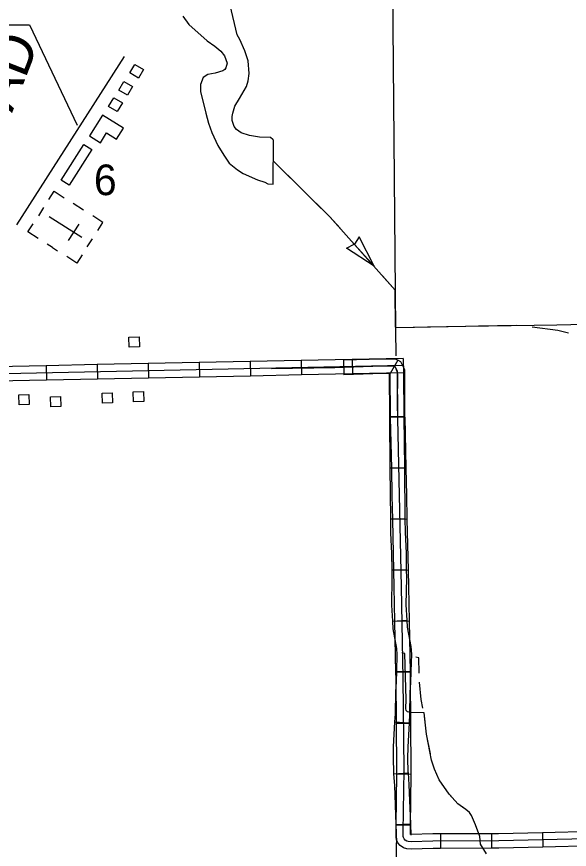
# Model space of a CAD drawing. Extents: x 1084508 to 1142749, y 1057638 to 1093403.
# Drawn here: x 1104795 to 1106590, y 1082416 to 1085121 of the extents above; entities that cross this region are included whole.
import ezdxf

# ---------------------------------------------------------------- set-up
doc = ezdxf.new("R2010")
doc.units = 0
for name, color, linetype in [('Level 2', 7, 'Continuous'), ('Level 32', 7, 'Continuous'), ('Level 35', 7, 'Continuous'), ('Level 40', 7, 'Continuous'), ('Level 43', 7, 'Continuous'), ('Level 56', 7, 'Continuous'), ('Level 57', 7, 'Continuous'), ('Level 58', 7, 'Continuous')]:
    doc.layers.add(name, color=color, linetype=linetype)

msp = doc.modelspace()

# ---------------------------------------------------------------- linework, layer by layer
at = {"layer": 'Level 2'}
msp.add_lwpolyline([(1106015.4, 1085214.1), (1106025.2, 1084104.7), (1106026.7, 1084019.8)], dxfattribs=at)
at = {"layer": 'Level 32'}
for p, q in [((1105056.5, 1083990.6), (1105057.4, 1083943.5)), ((1105222.2, 1083994), (1105223.1, 1083946.9)), ((1105387.9, 1083997.4), (1105388.8, 1083950.3)), ((1105553.5, 1084000.8), (1105554.5, 1083953.7)), ((1105719.2, 1084004.2), (1105720.2, 1083957.1)), ((1105856, 1084004.9), (1105857.5, 1083957.9)), ((1105884.9, 1084007.6), (1105885.9, 1083960.5)), ((1106032.5, 1084004.7), (1106008.2, 1083961.9)), ((1106050.6, 1084011), (1106051.6, 1083963.9)), ((1104890.8, 1083987.2), (1104891.7, 1083940.1)), ((1106005.6, 1083821), (1106052.7, 1083821.5)), ((1106056, 1083821.4), (1106008.9, 1083821.2)), ((1106007.2, 1083655.3), (1106054.3, 1083655.7)), ((1106059.9, 1083654.1), (1106012.8, 1083653)), ((1106008.8, 1083489.6), (1106055.9, 1083490)), ((1106063.4, 1083488.4), (1106016.4, 1083487.3)), ((1106013, 1083323.9), (1106060.1, 1083324.4)), ((1106067, 1083322.7), (1106019.9, 1083321.7)), ((1106015, 1083157.1), (1106062, 1083160)), ((1106070.4, 1083156.9), (1106023.4, 1083156)), ((1106073.8, 1082991.2), (1106026.7, 1082990.3)), ((1106028.2, 1082994.6), (1106075.3, 1082993.4)), ((1106022.3, 1082829.6), (1106069.3, 1082827.2)), ((1106075.2, 1082825.2), (1106028.2, 1082824.9)), ((1106018.9, 1082660.9), (1106065.8, 1082664.7)), ((1106076.1, 1082659), (1106029.1, 1082659.6)), ((1106026.5, 1082496.5), (1106073.6, 1082498.2)), ((1106074.1, 1082493.3), (1106027, 1082493.9)), ((1106171.4, 1082466.2), (1106171.5, 1082419.1)), ((1106337.1, 1082466.5), (1106337.2, 1082419.4)), ((1106502.3, 1082470), (1106503.4, 1082423))]:
    msp.add_line(p, q, dxfattribs=at)
for points in [[(1106051.1, 1083987.4), (1104651, 1083958.7)], [(1105056.5, 1083990.6), (1104890.8, 1083987.2)], [(1105222.2, 1083994), (1105056.5, 1083990.6)], [(1105387.9, 1083997.4), (1105222.2, 1083994)], [(1105553.5, 1084000.8), (1105387.9, 1083997.4)], [(1105719.2, 1084004.2), (1105553.5, 1084000.8)], [(1105884.9, 1084007.6), (1105719.2, 1084004.2)], [(1106032.5, 1084004.7), (1106024, 1084009), (1105981.8, 1084009), (1105856, 1084004.9)], [(1106050.6, 1084011), (1105884.9, 1084007.6)], [(1106056, 1083821.4), (1106055.2, 1083973.4), (1106042.9, 1083999.5), (1106032.5, 1084004.7)], [(1104890.8, 1083987.2), (1104725.1, 1083983.8)], [(1106032.5, 1083821.3), (1106031.7, 1083968.1), (1106025.1, 1083982.1), (1106018.5, 1083985.4), (1105982.2, 1083985.4), (1105828, 1083980.5), (1105621.9, 1083977.2)], [(1105885.9, 1083960.5), (1105720.2, 1083957.1)], [(1106008.2, 1083961.9), (1105982.6, 1083961.9), (1105857.5, 1083957.9)], [(1106051.6, 1083963.9), (1105885.9, 1083960.5)], [(1106004.3, 1083962.9), (1106005.6, 1083821)], [(1106008.9, 1083821.2), (1106008.2, 1083961.9)], [(1106692.8, 1082451.1), (1106360.3, 1082443), (1106146.7, 1082442.6), (1106076.4, 1082440.4), (1106065.8, 1082440.9), (1106061.9, 1082442.2), (1106056.5, 1082445.8), (1106053.2, 1082450), (1106051.1, 1082454.4), (1106050.5, 1082457.6), (1106050.3, 1082472.2), (1106052.8, 1082673.9), (1106050.6, 1082971.3), (1106044.6, 1083269.1), (1106038.2, 1083566.5), (1106031.8, 1083864.4), (1106032.6, 1083959.2), (1106030.8, 1083967.9), (1106027.6, 1083975)], [(1106051.5, 1083964), (1106052.7, 1083821.5)], [(1104891.7, 1083940.1), (1104726, 1083936.7)], [(1105057.4, 1083943.5), (1104891.7, 1083940.1)], [(1105223.1, 1083946.9), (1105057.4, 1083943.5)], [(1105388.8, 1083950.3), (1105223.1, 1083946.9)], [(1105554.5, 1083953.7), (1105388.8, 1083950.3)], [(1105720.2, 1083957.1), (1105554.5, 1083953.7)], [(1106005.6, 1083821), (1106007.2, 1083655.3)], [(1106012.8, 1083653), (1106009.2, 1083818.7)], [(1106052.7, 1083821.5), (1106054.3, 1083655.7)], [(1106059.9, 1083654.1), (1106056.3, 1083819.7)], [(1106007.2, 1083655.3), (1106008.8, 1083489.6)], [(1106016.4, 1083487.3), (1106014.7, 1083566), (1106012.8, 1083653)], [(1106054.3, 1083655.7), (1106055.9, 1083490)], [(1106063.4, 1083488.4), (1106061.7, 1083567), (1106059.9, 1083654.1)], [(1106008.8, 1083489.6), (1106009.3, 1083444.6), (1106012.5, 1083377), (1106013, 1083323.9)], [(1106019.9, 1083321.7), (1106016.4, 1083487.3)], [(1106055.9, 1083490), (1106056.4, 1083446), (1106059.6, 1083378.4), (1106060.1, 1083324.4)], [(1106067, 1083322.7), (1106063.4, 1083488.4)], [(1106013, 1083323.9), (1106013.3, 1083297.8), (1106011.8, 1083208.9), (1106015, 1083157.1)], [(1106023.4, 1083156), (1106021.1, 1083268.6), (1106019.9, 1083321.7)], [(1106060.1, 1083324.4), (1106060.4, 1083297.6), (1106058.9, 1083210), (1106062, 1083160)], [(1106070.4, 1083156.9), (1106068.2, 1083269.6), (1106067, 1083322.7)], [(1106015, 1083157.1), (1106016.6, 1083132.4), (1106028.2, 1083068.7), (1106029.6, 1083049.1), (1106028.2, 1082994.6)], [(1106026.7, 1082990.3), (1106023.4, 1083156)], [(1106062, 1083160), (1106063.4, 1083138.1), (1106075, 1083074.6), (1106076.8, 1083050.2), (1106075.3, 1082993.4)], [(1106073.8, 1082991.2), (1106070.4, 1083156.9)], [(1106028.2, 1082994.6), (1106027.3, 1082960.4), (1106024.8, 1082927.4), (1106023.7, 1082856.6), (1106022.3, 1082829.6)], [(1106028.2, 1082824.9), (1106027.1, 1082971), (1106026.7, 1082990.3)], [(1106075.3, 1082993.4), (1106074.3, 1082958), (1106071.8, 1082925.3), (1106070.8, 1082855), (1106069.3, 1082827.2)], [(1106075.2, 1082825.2), (1106074.2, 1082971.6), (1106073.8, 1082991.2)], [(1106022.3, 1082829.6), (1106018, 1082749.4), (1106017.2, 1082711.9), (1106018.5, 1082665.4), (1106018.9, 1082660.9)], [(1106029.1, 1082659.6), (1106029.2, 1082673.9), (1106028.2, 1082824.9)], [(1106069.3, 1082827.2), (1106065.1, 1082747.7), (1106064.3, 1082712.1), (1106065.6, 1082668), (1106065.8, 1082664.7)], [(1106076.1, 1082659), (1106076.3, 1082673.8), (1106075.2, 1082825.2)], [(1106065.8, 1082664.7), (1106069, 1082625.6), (1106073.6, 1082498.2)], [(1106018.9, 1082660.9), (1106022, 1082622.9), (1106026.5, 1082496.5)], [(1106027, 1082493.9), (1106029.1, 1082659.6)], [(1106074.1, 1082493.3), (1106076.1, 1082659)], [(1106026.5, 1082496.5), (1106028.6, 1082438.5)], [(1106171.5, 1082419.1), (1106147.1, 1082419), (1106076.2, 1082416.9), (1106061.5, 1082417.5), (1106051.5, 1082420.9), (1106040.4, 1082428.2), (1106033, 1082437.5), (1106028.5, 1082447.2), (1106027, 1082455.3), (1106026.8, 1082472.2), (1106027, 1082493.9)], [(1106073.6, 1082498.2), (1106074.9, 1082461.9)], [(1106171.4, 1082466.2), (1106146.3, 1082466.1), (1106076.5, 1082464), (1106074, 1082464.1), (1106073.9, 1082472.3), (1106074.1, 1082493.3)], [(1106667.9, 1082474.1), (1106502.3, 1082470)], [(1106337.1, 1082466.5), (1106171.4, 1082466.2)], [(1106502.3, 1082470), (1106360, 1082466.5), (1106337.1, 1082466.5)], [(1106028.8, 1082421), (1106028.7, 1082437.2), (1106028.7, 1082437)], [(1106029.2, 1082346.3), (1106028.8, 1082421)], [(1106337.2, 1082419.4), (1106171.5, 1082419.1)], [(1106503.4, 1082423), (1106360.6, 1082419.5), (1106337.2, 1082419.4)], [(1106669.1, 1082427), (1106503.4, 1082423)]]:
    msp.add_lwpolyline(points, dxfattribs=at)
at = {"layer": 'Level 35'}
msp.add_lwpolyline([(1105334.1, 1085123.3), (1105353.7, 1085095.5), (1105413.8, 1085042.5), (1105438.8, 1085025.2), (1105458.2, 1085009.1), (1105469.9, 1084994), (1105477.9, 1084969.7), (1105474.5, 1084955.4), (1105471.2, 1084949.9), (1105464.1, 1084945.6), (1105439.5, 1084937.4), (1105415.7, 1084933.8), (1105400.3, 1084923.9), (1105392.1, 1084901), (1105392.2, 1084878), (1105409, 1084807.3), (1105418.1, 1084775.2), (1105429.1, 1084745.3), (1105447.9, 1084702.7), (1105467.4, 1084670.8), (1105485.1, 1084645.5), (1105512.2, 1084623.9), (1105530.8, 1084611.8), (1105576.7, 1084591.1), (1105601.1, 1084583.3), (1105610.4, 1084578.6), (1105628.3, 1084576.9), (1105628.6, 1084719.9), (1105627.2, 1084722), (1105619.2, 1084729), (1105583.9, 1084729.6), (1105550.7, 1084735.6), (1105524.1, 1084743.6), (1105509, 1084754.2), (1105501.5, 1084764.1), (1105494.6, 1084783.4), (1105494.6, 1084796.6), (1105496.4, 1084808), (1105503.3, 1084830.9), (1105518.6, 1084854.9), (1105541.7, 1084894), (1105547.1, 1084912.5), (1105549.9, 1084936.5), (1105546.5, 1084978.3), (1105535.5, 1085010.4), (1105519.3, 1085047.4), (1105510.4, 1085062.6), (1105488.1, 1085158.9)], dxfattribs=at)
at = {"layer": 'Level 43'}
for p, q in [((1105907.3, 1084406.3), (1105891.5, 1084382.4)), ((1105955.7, 1084310.1), (1105907.3, 1084406.3)), ((1105865.6, 1084369.2), (1105891.2, 1084382.1)), ((1105955.7, 1084310.1), (1105865.6, 1084369.2))]:
    msp.add_line(p, q, dxfattribs=at)
for points in [[(1106024.6, 1084232.8), (1105811.9, 1084471.3), (1105628.5, 1084651.9)], [(1105729.6, 1084552.3), (1105641, 1084639.5)], [(1105845.4, 1084433.8), (1105811.9, 1084471.3), (1105759.2, 1084523.3)], [(1105955.7, 1084310.1), (1105873, 1084402.9)], [(1106024.6, 1084232.8), (1105983.3, 1084279.2)], [(1106025.6, 1084112.5), (1106024.6, 1084232.8)], [(1106024.8, 1084216.1), (1106024.6, 1084232.8)], [(1106025.6, 1084112.5), (1106025.1, 1084174.6)], [(1106025.1, 1084110.9), (1106253.8, 1084115.9), (1106549, 1084120.3), (1106640.2, 1084121.9), (1106660.4, 1084121), (1106671.8, 1084119.2), (1106692.5, 1084113.5), (1106709.2, 1084110.4), (1106725, 1084110), (1106777.3, 1084111.3), (1106783, 1084110), (1106786.8, 1084106.8), (1106788.8, 1084103.3), (1106789.7, 1084099.3), (1106790.9, 1084012.1)], [(1106025.1, 1084110.9), (1106087.3, 1084112.2)], [(1106128.7, 1084113.2), (1106252.9, 1084115.9)], [(1106294.4, 1084116.5), (1106418.7, 1084118.4)], [(1106469.3, 1084113.2), (1106552.8, 1084102.9), (1106587.5, 1084094.5)], [(1106320.6, 1082401.4), (1106301.1, 1082433), (1106298.8, 1082457.9), (1106285.3, 1082495.4), (1106271.7, 1082525.5), (1106265, 1082536), (1106253.7, 1082545.8), (1106228.1, 1082563.8), (1106199.5, 1082595.4), (1106166.5, 1082641.3), (1106151.4, 1082676.7), (1106142.4, 1082705.3), (1106125.8, 1082790.3), (1106118.3, 1082859.5), (1106073.2, 1082860.3), (1106064.2, 1082862.5), (1106059.7, 1082867), (1106058.2, 1082873.1), (1106059.7, 1082902.4), (1106055.9, 1083052.1), (1106046.2, 1083054.8)], [(1106101.8, 1082988.2), (1106100.6, 1083037.9), (1106090.8, 1083040.6)], [(1106113.7, 1082874.2), (1106108.7, 1082902.6), (1106102.8, 1082959.3)], [(1106138.3, 1082726.1), (1106125.8, 1082790.3), (1106119.5, 1082848.8)], [(1106212.6, 1082580.9), (1106199.5, 1082595.4), (1106166.5, 1082641.3), (1106151.4, 1082676.7), (1106148.5, 1082686)], [(1106290.5, 1082480.8), (1106285.3, 1082495.4), (1106271.7, 1082525.5), (1106265, 1082536), (1106253.7, 1082545.8), (1106243.1, 1082553.2)]]:
    msp.add_lwpolyline(points, dxfattribs=at)
at = {"layer": 'Level 56'}
for points in [[(1105190.1, 1084921.5), (1105162.1, 1084938.3), (1105178.9, 1084966.4), (1105207, 1084949.6)], [(1105154.2, 1084866), (1105126.2, 1084882.8), (1105143, 1084910.9), (1105171.1, 1084894.1)], [(1105121.5, 1084812.9), (1105093.5, 1084829.7), (1105110.3, 1084857.8), (1105138.3, 1084841)], [(1104965.2, 1084573.6), (1104938.8, 1084590.5), (1105012.7, 1084706.3), (1105039.2, 1084689.4)], [(1105160.5, 1084047.6), (1105159.5, 1084080.3), (1105192.3, 1084081.2), (1105193.2, 1084048.6)], [(1104802.6, 1083860.4), (1104801.7, 1083893.1), (1104834.5, 1083894), (1104835.4, 1083861.4)], [(1104905.3, 1083853.9), (1104904.3, 1083886.6), (1104937.1, 1083887.5), (1104938.1, 1083854.9)], [(1105073.5, 1083865.7), (1105072.6, 1083898.4), (1105105.3, 1083899.3), (1105106.3, 1083866.7)], [(1105174.4, 1083869.5), (1105173.5, 1083902.2), (1105206.2, 1083903.1), (1105207.2, 1083870.5)]]:
    msp.add_lwpolyline(points, close=True, dxfattribs=at)
at = {"layer": 'Level 57'}
for p, q in [((1104795.3, 1084445), (1105144.4, 1084991.4)), ((1105011.6, 1084493), (1104978.6, 1084514.2)), ((1104882.1, 1084501.1), (1104865.2, 1084474.7)), ((1105006, 1084403.5), (1104900.2, 1084471.1)), ((1104953.1, 1084437.3), (1104953.1, 1084437.3)), ((1104953.1, 1084437.3), (1104953.1, 1084437.3)), ((1104996.4, 1084446.9), (1104962.5, 1084393.7)), ((1105023.9, 1084373.3), (1105040.8, 1084399.7)), ((1104910.8, 1084371.2), (1104894.1, 1084381.9)), ((1104910.8, 1084371.2), (1104927.1, 1084360.8))]:
    msp.add_line(p, q, dxfattribs=at)
for points in [[(1104667.7, 1085094.7), (1104836.5, 1085094.7), (1104991.7, 1084768.7)], [(1104899.1, 1084527.7), (1104916, 1084554.2), (1104949, 1084533)], [(1104864.6, 1084400.8), (1104831.5, 1084421.9), (1104848.4, 1084448.4)], [(1105057.8, 1084426.3), (1105074.7, 1084452.8), (1105041.6, 1084473.9)], [(1105007.1, 1084347), (1104990.2, 1084320.5), (1104957.1, 1084341.6)]]:
    msp.add_lwpolyline(points, dxfattribs=at)
at = {"layer": 'Level 58'}
msp.add_lwpolyline([(1105074, 1084801.6), (1105031.1, 1084734.4), (1105066.5, 1084711.8), (1105086.8, 1084743.6), (1105118.6, 1084723.3), (1105141.2, 1084758.7)], close=True, dxfattribs=at)

# ---------------------------------------------------------------- texts
at = {"layer": 'Level 40'}
msp.add_text('RAILROAD', height=132.58, rotation=68.7797, dxfattribs=at).set_placement((1104540.7, 1084192.2))
at = {"layer": 'Level 56'}
msp.add_text('6', height=99.4, dxfattribs=at).set_placement((1105045.6, 1084541.4))

doc.saveas('drawing.dxf')
